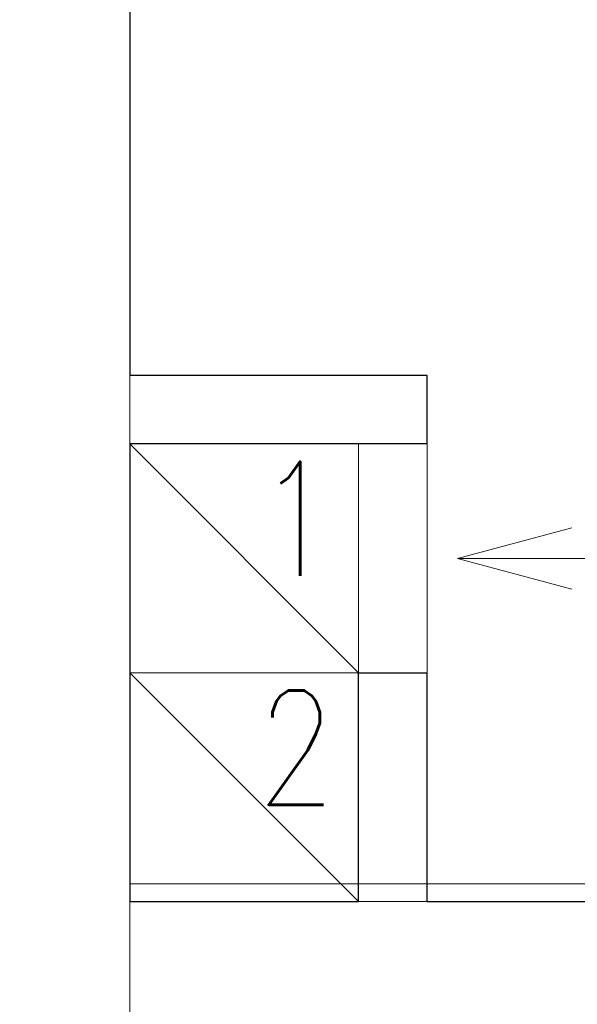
# Model space of a CAD drawing. Header units: millimetres. Extents: x 23192 to 177760, y -399809 to -79279.
# Tile 426 of 656: x 60815 to 60864, y -195424 to -195338. Entities that reach past the tile are written whole.
import ezdxf

# ---------------------------------------------------------------- set-up
doc = ezdxf.new("R2010")
doc.units = ezdxf.units.MM
doc.layers.get('0').update_dxf_attribs({"lineweight": 0})
for name, color, linetype, lineweight in [('!! 0_ Istn-sciany', 3, 'Continuous', 30), ('!! 0_ Istn-widok', 1, 'Continuous', 15), ('!! 0_Istn-went', 5, 'Continuous', 13), ('!! wymiary osi', 250, 'Continuous', 9), ('Dimension (ISO)', 7, 'Continuous', 25)]:
    doc.layers.add(name, color=color, linetype=linetype, lineweight=lineweight)
doc.layers.add('Powierzchnia', color=140, linetype='Continuous', lineweight=5, plot=False)
doc.styles.add('ARCHETYP', font='romans.shx', dxfattribs={"height": 15})
doc.styles.add('Note Text (ISO)', font='tahoma.ttf')
doc.styles.add('TXT', font='simplex.shx')
doc.dimstyles.new('Default (ISO)', dxfattribs={"dimscale": 5, "dimtxt": 5, "dimasz": 5, "dimexe": 3.175, "dimexo": 0, "dimgap": 0.762, "dimtad": 1, "dimdec": 0, "dimrnd": 1e-08, "dimzin": 0, "dimtxsty": 'Note Text (ISO)', "dimcen": 0.09, "dimdle": 10, "dimclrd": 256, "dimclre": 256, "dimclrt": 256, "dimazin": 0, "dimtfac": 0.70104, "dimtmove": 0, "dimatfit": 3, "dimfxl": 1, "dimtolj": 1, "dimtzin": 0, "dimlwd": -1, "dimlwe": -1, "dimarcsym": 0})
doc.dimstyles.new('DIM50', dxfattribs={"dimscale": 5, "dimtxt": 2.5, "dimasz": 1.5, "dimexe": 0, "dimexo": 0, "dimgap": 0.5, "dimtad": 1, "dimdec": 4, "dimrnd": 0.5, "dimdsep": 46, "dimtxsty": 'TXT', "dimblk1": 'TICK1', "dimblk2": 'TICK1', "dimsah": 1, "dimcen": 0, "dimse1": 1, "dimse2": 1, "dimclrd": 1, "dimclre": 7, "dimclrt": 9, "dimadec": 0, "dimazin": 0, "dimtfac": 1, "dimtdec": 4, "dimtmove": 2, "dimatfit": 3, "dimldrblk": 'TICK1', "dimfxl": 1, "dimtolj": 1, "dimarcsym": 0})

# ---------------------------------------------------------------- blocks, each defined once
blk = doc.blocks.new('*D1419')
at = {"layer": 'DEFPOINTS', "color": 0, "transparency": 16777216}
for p in [(-689.76, 120.19), (510.24, 120.19), (510.24, 18.75)]:
    blk.add_point(p, dxfattribs=at)
at = {"layer": 'Dimension (ISO)', "transparency": 16777216}
for p, q in [((-689.76, 120.19), (-689.76, 2.88)), ((510.24, 120.19), (510.24, 2.88)), ((-664.76, 18.75), (485.24, 18.75))]:
    blk.add_line(p, q, dxfattribs=at)
for points in [[(-664.76, 22.92), (-664.76, 14.58), (-689.76, 18.75)], [(485.24, 22.92), (485.24, 14.58), (510.24, 18.75)]]:
    blk.add_solid(points, dxfattribs=at)
at = {"layer": 'Dimension (ISO)', "lineweight": 9, "transparency": 16777216, "insert": (-160.63, 48.6), "char_height": 25, "attachment_point": 1, "style": 'Note Text (ISO)'}
blk.add_mtext('\\A1;1200', dxfattribs=at)
blk = doc.blocks.new('TICK1')
at = {"color": 0}
for p, q in [((0, -1.4), (0, 1.4)), ((0, 0), (-1, 0))]:
    blk.add_line(p, q, dxfattribs=at)
at = {"color": 2}
blk.add_line((-1, -1), (1, 1), dxfattribs=at)
blk = doc.blocks.new('*D2758')
at = {"layer": '!! wymiary osi', "color": 1, "lineweight": -2, "transparency": 16777216}
blk.add_line((60901.047, -195260.628), (60901.047, -195407.628), dxfattribs=at)
at = {"layer": 'DEFPOINTS', "color": 0, "transparency": 16777216}
for p in [(60824.567, -195253.128), (60824.567, -195415.128), (60901.047, -195415.128)]:
    blk.add_point(p, dxfattribs=at)
at = {"layer": '!! wymiary osi', "color": 1, "lineweight": -2, "transparency": 16777216, "xscale": 7.5, "yscale": 7.5, "zscale": 7.5}
for p, rotation in [((60901.047, -195253.128), 90), ((60901.047, -195415.128), 270)]:
    blk.add_blockref('TICK1', p, dxfattribs=dict(at, rotation=rotation))
at = {"layer": '!! wymiary osi', "color": 9, "transparency": 16777216, "insert": (60892.297, -195272.907), "char_height": 12.5, "attachment_point": 5, "rotation": 90, "style": 'TXT'}
blk.add_mtext('\\A1;162', dxfattribs=at)
blk = doc.blocks.new('*D2759')
at = {"layer": '!! wymiary osi', "color": 1, "lineweight": -2, "transparency": 16777216}
blk.add_line((60901.047, -195422.628), (60901.047, -195581.628), dxfattribs=at)
at = {"layer": 'DEFPOINTS', "color": 0, "transparency": 16777216}
for p in [(60824.567, -195415.128), (60824.567, -195589.128), (60901.047, -195589.128)]:
    blk.add_point(p, dxfattribs=at)
at = {"layer": '!! wymiary osi', "color": 1, "lineweight": -2, "transparency": 16777216, "xscale": 7.5, "yscale": 7.5, "zscale": 7.5}
for p, rotation in [((60901.047, -195415.128), 90), ((60901.047, -195589.128), 270)]:
    blk.add_blockref('TICK1', p, dxfattribs=dict(at, rotation=rotation))
at = {"layer": '!! wymiary osi', "color": 9, "transparency": 16777216, "insert": (60892.297, -195569.266), "char_height": 12.5, "attachment_point": 5, "rotation": 90, "style": 'TXT'}
blk.add_mtext('\\A1;174', dxfattribs=at)
blk = doc.blocks.new('A$C11ef928a')
at = {"layer": 'Dimension (ISO)', "lineweight": 9}
dim = blk.add_linear_dim(base=(510.24, 18.75), p1=(-689.76, 120.19), p2=(510.24, 120.19), angle=180, dimstyle='Default (ISO)', override={"dimdec": 0, "dimlfac": 1, "dimtp": 0, "dimtm": 0, "dimtdec": 2, "dimtofl": 0, "dimatfit": 1}, dxfattribs=at)
dim.commit()
dim.dimension.update_dxf_attribs({"geometry": '*D1419', "text_midpoint": (-125.68, 18.75), "dimtype": 128})

msp = doc.modelspace()

# ---------------------------------------------------------------- linework, layer by layer
at = {"layer": '!! 0_ Istn-sciany'}
for points in [[(60824.56735, -195253.12813), (60824.56735, -195369.12813)], [(60850.56735, -195369.12813), (60824.56735, -195369.12813)], [(60850.56735, -195375.12813), (60850.56735, -195369.12813)], [(60824.56735, -195375.12813), (60824.56735, -195415.12813)], [(60850.56735, -195375.12813), (60824.56735, -195375.12813)], [(60844.56735, -195415.12813), (60844.56735, -195395.12813)], [(60844.56735, -195395.12813), (60850.56735, -195395.12813)], [(60850.56735, -195415.12813), (60850.56735, -195395.12813)], [(60824.56735, -195415.12813), (60844.56735, -195415.12813)], [(60850.56735, -195415.12813), (60964.56735, -195415.12813)]]:
    msp.add_lwpolyline(points, dxfattribs=at)
at = {"layer": '!! 0_ Istn-widok'}
for points in [[(60824.56735, -195369.12813), (60824.56735, -195375.12813)], [(60824.56735, -195415.12813), (60824.56735, -195427.12813)], [(60844.56735, -195415.12813), (60850.56735, -195415.12813)]]:
    msp.add_lwpolyline(points, dxfattribs=at)
at = {"layer": '!! 0_Istn-went'}
for points in [[(60824.56735, -195395.12813), (60844.56735, -195395.12813), (60844.56735, -195375.12813), (60824.56735, -195375.12813)], [(60824.56735, -195415.12813), (60844.56735, -195415.12813), (60844.56735, -195395.12813), (60824.56735, -195395.12813)]]:
    msp.add_lwpolyline(points, close=True, dxfattribs=at)
for points in [[(60824.56735, -195375.12813), (60844.56735, -195395.12813)], [(60850.56735, -195375.12813), (60850.56735, -195395.12813)], [(60853.22762, -195385.12813), (60863.22762, -195382.44864)], [(60893.27415, -195385.12813), (60853.22762, -195385.12813)], [(60853.22762, -195385.12813), (60863.22762, -195387.80762)], [(60824.56735, -195395.12813), (60844.56735, -195415.12813)]]:
    msp.add_lwpolyline(points, dxfattribs=at)
at = {"layer": 'Powierzchnia'}
msp.add_lwpolyline([(60824.56735, -195251.5883), (60955.56735, -195251.5883), (60955.56735, -195413.5883), (60824.56735, -195413.5883)], close=True, dxfattribs=at)

# ---------------------------------------------------------------- block references
at = {"xscale": -0.1, "yscale": 0.1, "zscale": 0.1, "rotation": 90}
msp.add_blockref('A$C11ef928a', (82225.12684, -195364.3052), dxfattribs=at)

# ---------------------------------------------------------------- texts
at = {"layer": '!! 0_Istn-went', "style": 'ARCHETYP', "width": 0.8}
for s, p in [('1', (60835.68792, -195386.6678)), ('2', (60835.68792, -195406.6678))]:
    msp.add_text(s, height=10, rotation=0, dxfattribs=at).set_placement(p)

# ---------------------------------------------------------------- dimensions: what is measured, and where the dimension line sits
at = {"layer": '!! wymiary osi'}
for base, p1, p2, picture, middle in [((60901.04731, -195415.12813), (60824.56735, -195253.12813), (60824.56735, -195415.12813), '*D2758', (60892.29731, -195272.90709)), ((60901.04731, -195589.12813), (60824.56735, -195415.12813), (60824.56735, -195589.12813), '*D2759', (60892.29731, -195569.26629))]:
    dim = msp.add_linear_dim(base=base, p1=p1, p2=p2, angle=90, dimstyle='DIM50', dxfattribs=at)
    dim.commit()
    dim.dimension.update_dxf_attribs({"geometry": picture, "text_midpoint": middle, "dimtype": 160})

doc.saveas('drawing.dxf')
